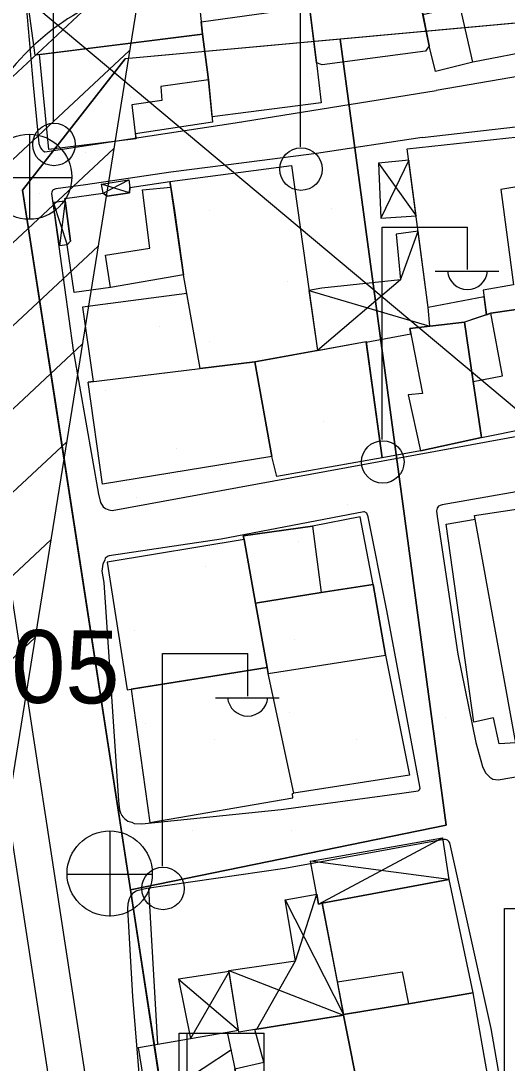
# Model space of a CAD drawing. Extents: x 417997 to 421451, y 4451742 to 4455216.
# Drawn here: x 419638.8 to 419678.7, y 4453498.5 to 4453584.3 of the extents above; entities that cross this region are included whole.
import ezdxf

# ---------------------------------------------------------------- set-up
doc = ezdxf.new("R2010")
doc.units = 0
for name, color, linetype in [('ADAKENARI', 7, 'Continuous'), ('B_Mesken', 7, 'Continuous'), ('B_Sundurma', 7, 'Continuous'), ('B_Teras', 7, 'Continuous'), ('Default', 7, 'Continuous'), ('KALDIRIM', 7, 'Continuous'), ('PL_AYA_PARK_DINLENME', 7, 'Continuous'), ('PL_KON_MEV_350', 7, 'Continuous'), ('S_Elektrik_Diregi', 7, 'Continuous'), ('S_Rogar_Kapagi', 7, 'Continuous'), ('S_Telefon_Diregi', 7, 'Continuous'), ('SN_3_DERECE_KAYNAK_KORUMA', 7, 'Continuous'), ('TA_ENH_KORUMA', 7, 'Continuous'), ('TA_ENH_TARAMA', 7, 'Continuous'), ('TR_ORTAYOGUNKONUT', 7, 'Continuous'), ('TR_PARKALANI', 7, 'Continuous'), ('Y_Yol_Kotu', 7, 'Continuous'), ('Yol_Kaldirim_kenari_bordurtasi', 7, 'Continuous'), ('Yol_Sose', 7, 'Continuous')]:
    doc.layers.add(name, color=color, linetype=linetype)

# ---------------------------------------------------------------- blocks, each defined once
blk = doc.blocks.new('POINT_DISPLAY')
at = {"layer": 'Default'}
blk.add_line((0, 0), (0, 0), dxfattribs=at)

msp = doc.modelspace()

# ---------------------------------------------------------------- linework, layer by layer
at = {"layer": 'ADAKENARI'}
for p, q in [((419800.26, 4453595.216), (419647.355, 4453581.207)), ((419800.26, 4453595.216), (419647.355, 4453581.207)), ((419638.916, 4453570.411), (419647.355, 4453581.207)), ((419638.916, 4453570.411), (419647.355, 4453581.207)), ((419647.773, 4453512.807), (419638.916, 4453570.411)), ((419647.773, 4453512.807), (419638.916, 4453570.411)), ((419647.773, 4453512.807), (419641.581, 4453553.079)), ((419647.773, 4453512.807), (419641.581, 4453553.079)), ((419664.451, 4453404.341), (419647.773, 4453512.807)), ((419664.451, 4453404.341), (419647.773, 4453512.807))]:
    msp.add_line(p, q, dxfattribs=at)
msp.add_lwpolyline([(419647.773, 4453512.807), (419673.746, 4453518.144), (419665.012, 4453582.825)], dxfattribs=at)
msp.add_lwpolyline([(419647.773, 4453512.807), (419673.746, 4453518.144), (419665.012, 4453582.825)], dxfattribs=at)
at = {"layer": 'B_Mesken'}
for points in [[(419670.362, 4453592.267), (419674.783, 4453592.999), (419679.301, 4453593.771), (419679.359, 4453593.458), (419679.505, 4453593.517), (419680.122, 4453589.744), (419680.571, 4453586.514), (419680.704, 4453585.803), (419681.314, 4453581.98), (419675.938, 4453580.93), (419672.85, 4453580.16), (419672.33, 4453582.268), (419671.826, 4453584.829)], [(419666.81, 4453591.656), (419670.362, 4453592.267), (419672.33, 4453582.268), (419672.023, 4453581.834), (419663.55, 4453580.712), (419663.08, 4453580.876), (419662.587, 4453584.863), (419662.285, 4453587.065), (419662.024, 4453590.861), (419662.871, 4453590.962), (419662.848, 4453591.197), (419664.34, 4453591.3)], [(419639.073, 4453587.952), (419647.083, 4453588.991), (419650.602, 4453589.451), (419653.021, 4453589.739), (419653.702, 4453583.249), (419639.934, 4453581.512)], [(419654.488, 4453576.441), (419654.208, 4453579.475), (419653.702, 4453583.249), (419653.597, 4453584.248), (419662.502, 4453585.482), (419663.08, 4453580.876), (419663.455, 4453577.58)], [(419654.208, 4453579.475), (419654.529, 4453576.002), (419648.182, 4453575.045), (419648.235, 4453574.622), (419641.065, 4453573.734), (419640.292, 4453581.557), (419653.702, 4453583.249)], [(419676.845, 4453561.609), (419672.266, 4453560.749), (419670.538, 4453573.815), (419680.677, 4453574.901), (419681.17, 4453570.955), (419681.518, 4453567.944), (419682.044, 4453563.394), (419682.322, 4453560.99), (419677.411, 4453560.267), (419677.042, 4453560.14)], [(419651.02, 4453571.119), (419661.024, 4453572.424), (419663.143, 4453557.202), (419657.992, 4453556.265), (419653.505, 4453555.722), (419652.139, 4453563.425), (419651.111, 4453570.657)], [(419646.133, 4453562.397), (419643.143, 4453561.982), (419642.584, 4453565.904), (419642.851, 4453566.203), (419642.391, 4453569.704), (419645.55, 4453570.143), (419645.863, 4453569.915), (419647.696, 4453570.184), (419647.733, 4453570.618), (419651.02, 4453571.119), (419651.111, 4453570.657), (419651.388, 4453568.714), (419652.139, 4453563.425)], [(419653.505, 4453555.722), (419652.411, 4453561.893), (419643.845, 4453560.765), (419644.713, 4453554.658), (419644.316, 4453554.609)], [(419676.638, 4453550.048), (419683.994, 4453551.513), (419682.814, 4453560.326), (419682.765, 4453561.063), (419682.322, 4453560.99), (419677.411, 4453560.267), (419677.042, 4453560.14), (419675.24, 4453559.522), (419675.94, 4453554.661)], [(419667.157, 4453557.881), (419670.832, 4453558.575), (419670.745, 4453559.015), (419675.24, 4453559.522), (419675.94, 4453554.661), (419676.638, 4453550.048), (419671.622, 4453548.953), (419668.469, 4453548.356)], [(419657.992, 4453556.265), (419667.15, 4453557.931), (419668.469, 4453548.356), (419659.804, 4453546.822), (419659.407, 4453548.487)], [(419644.316, 4453554.609), (419657.992, 4453556.265), (419659.407, 4453548.487), (419645.48, 4453546.207)], [(419673.728, 4453542.916), (419676.107, 4453543.333), (419676.053, 4453543.631), (419683.498, 4453544.76), (419685.783, 4453535.029), (419687.127, 4453528.981), (419687.537, 4453529.075), (419688.025, 4453526.911), (419688.442, 4453524.896), (419679.74, 4453523.368), (419679.461, 4453524.903), (419678.094, 4453524.833), (419677.62, 4453526.958), (419676.005, 4453526.619)], [(419667.739, 4453537.931), (419666.666, 4453543.507), (419662.732, 4453542.754), (419657.053, 4453541.935), (419657.132, 4453541.636), (419658.063, 4453536.418), (419663.452, 4453537.29)], [(419645.853, 4453539.78), (419647.513, 4453529.285), (419659.01, 4453531.112), (419657.132, 4453541.636)], [(419661.217, 4453520.774), (419659.088, 4453530.622), (419659.01, 4453531.112), (419658.063, 4453536.418), (419663.452, 4453537.29), (419667.739, 4453537.931), (419668.755, 4453532.139), (419670.72, 4453522.238)], [(419647.836, 4453529.336), (419649.385, 4453518.346), (419661.132, 4453520.395), (419661.108, 4453520.748), (419661.217, 4453520.774), (419659.088, 4453530.622), (419659.01, 4453531.112)], [(419675.921, 4453504.335), (419670.629, 4453503.418), (419665.284, 4453502.563), (419664.797, 4453505.228), (419663.53, 4453511.702), (419673.965, 4453513.66)], [(419675.921, 4453504.335), (419677.226, 4453496.987), (419677.773, 4453497.091), (419678.717, 4453492.327), (419667.52, 4453490.575), (419666.713, 4453495.336), (419665.299, 4453502.484), (419665.284, 4453502.563), (419670.629, 4453503.418)], [(419666.713, 4453495.336), (419667.52, 4453490.575), (419663.016, 4453489.836), (419658.296, 4453489.066), (419658.266, 4453489.298), (419656.366, 4453498.07), (419658.742, 4453498.618), (419658.013, 4453501.314), (419665.299, 4453502.484)], [(419658.266, 4453489.298), (419650.351, 4453487.939), (419648.44, 4453499.836), (419655.728, 4453501.097), (419656.385, 4453497.981)]]:
    msp.add_lwpolyline(points, close=True, dxfattribs=at)
at = {"layer": 'B_Sundurma'}
for p, q in [((419670.663, 4453572.865), (419668.351, 4453568.086)), ((419668.168, 4453572.614), (419671.268, 4453568.293)), ((419645.55, 4453570.143), (419647.644, 4453571.244)), ((419647.696, 4453570.184), (419645.408, 4453570.9)), ((419641.423, 4453569.416), (419642.584, 4453565.904)), ((419642.415, 4453569.526), (419641.948, 4453565.815)), ((419669.979, 4453563.025), (419671.436, 4453567.02)), ((419669.979, 4453563.025), (419663.143, 4453557.202)), ((419662.455, 4453562.146), (419672.399, 4453559.201)), ((419663.24, 4453511.619), (419673.433, 4453517.081)), ((419673.965, 4453513.66), (419662.592, 4453515.172)), ((419660.495, 4453511.988), (419665.284, 4453502.563)), ((419661.337, 4453506.974), (419663.089, 4453512.448)), ((419658.161, 4453501.338), (419661.337, 4453506.974)), ((419655.893, 4453506.084), (419652.722, 4453500.577)), ((419655.878, 4453506.18), (419665.299, 4453502.484)), ((419651.731, 4453505.469), (419656.662, 4453501.261))]:
    msp.add_line(p, q, dxfattribs=at)
for points in [[(419670.663, 4453572.865), (419668.168, 4453572.614), (419668.351, 4453568.086), (419671.268, 4453568.293)], [(419647.733, 4453570.618), (419647.696, 4453570.184), (419645.863, 4453569.915), (419645.55, 4453570.143), (419645.408, 4453570.9), (419647.644, 4453571.244)], [(419641.423, 4453569.416), (419642.415, 4453569.526), (419642.851, 4453566.203), (419642.584, 4453565.904), (419641.948, 4453565.815)], [(419671.436, 4453567.02), (419669.627, 4453566.79), (419669.979, 4453563.025), (419663.509, 4453562.344), (419662.455, 4453562.146), (419663.143, 4453557.202), (419667.15, 4453557.931), (419667.157, 4453557.881), (419670.832, 4453558.575), (419670.745, 4453559.015), (419672.399, 4453559.201), (419672.266, 4453560.749)], [(419673.965, 4453513.66), (419663.53, 4453511.702), (419663.24, 4453511.619), (419662.592, 4453515.172), (419673.433, 4453517.081)], [(419658.161, 4453501.338), (419656.687, 4453501.101), (419655.878, 4453506.18), (419661.337, 4453506.974), (419660.495, 4453511.988), (419663.089, 4453512.448), (419663.24, 4453511.619), (419663.53, 4453511.702), (419665.284, 4453502.563), (419665.299, 4453502.484)], [(419655.893, 4453506.084), (419651.731, 4453505.469), (419652.722, 4453500.577), (419655.728, 4453501.097), (419656.662, 4453501.261)]]:
    msp.add_lwpolyline(points, close=True, dxfattribs=at)
at = {"layer": 'B_Teras'}
for points in [[(419671.826, 4453584.829), (419670.362, 4453592.267), (419674.783, 4453592.999), (419679.301, 4453593.771), (419679.359, 4453593.458), (419679.505, 4453593.517), (419680.122, 4453589.744), (419680.571, 4453586.514), (419680.704, 4453585.803), (419681.314, 4453581.98), (419675.938, 4453580.93), (419674.879, 4453585.515)], [(419653.702, 4453583.249), (419654.208, 4453579.475), (419650.286, 4453578.936), (419650.366, 4453577.78), (419647.882, 4453577.42), (419648.235, 4453574.622), (419641.065, 4453573.734), (419640.292, 4453581.557)], [(419646.133, 4453562.397), (419645.723, 4453565.056), (419649.381, 4453565.616), (419648.773, 4453570.431), (419651.111, 4453570.657), (419652.139, 4453563.425)], [(419676.769, 4453562.182), (419677.042, 4453560.14), (419677.411, 4453560.267), (419682.322, 4453560.99), (419681.17, 4453570.955), (419678.234, 4453570.462), (419679.266, 4453562.598)], [(419675.24, 4453559.522), (419675.94, 4453554.661), (419678.356, 4453555.131), (419677.411, 4453560.267)], [(419675.24, 4453559.522), (419670.745, 4453559.015), (419671.797, 4453553.665), (419670.619, 4453553.566), (419671.622, 4453548.953), (419676.638, 4453550.048), (419675.94, 4453554.661)], [(419688.442, 4453524.896), (419679.74, 4453523.368), (419676.053, 4453543.631), (419683.498, 4453544.76), (419685.783, 4453535.029), (419687.127, 4453528.981), (419687.537, 4453529.075), (419688.025, 4453526.911)], [(419657.132, 4453541.636), (419657.053, 4453541.935), (419662.732, 4453542.754), (419663.452, 4453537.29), (419658.063, 4453536.418)], [(419659.01, 4453531.112), (419659.088, 4453530.622), (419668.755, 4453532.139), (419667.739, 4453537.931), (419663.452, 4453537.29), (419658.063, 4453536.418)], [(419665.284, 4453502.563), (419664.797, 4453505.228), (419670.128, 4453506.06), (419670.629, 4453503.418)], [(419658.013, 4453501.314), (419665.299, 4453502.484), (419666.713, 4453495.336), (419662.155, 4453494.537), (419663.016, 4453489.836), (419658.296, 4453489.066), (419658.266, 4453489.298), (419656.366, 4453498.07), (419658.742, 4453498.618)]]:
    msp.add_lwpolyline(points, close=True, dxfattribs=at)
at = {"layer": 'KALDIRIM'}
for p, q in [((419630.362, 4453566.82), (419646.181, 4453463.938)), ((419630.362, 4453566.82), (419646.181, 4453463.938)), ((419633.728, 4453564.672), (419658.547, 4453403.258)), ((419633.728, 4453564.672), (419658.547, 4453403.258))]:
    msp.add_line(p, q, dxfattribs=at)
msp.add_arc((419653.496, 4453567.711), 20, 95.23479, 188.74131, dxfattribs=at)
msp.add_arc((419653.496, 4453567.711), 20, 95.23479, 188.74131, dxfattribs=at)
at = {"layer": 'PL_AYA_PARK_DINLENME'}
msp.add_lwpolyline([(419665.012, 4453582.825), (419647.355, 4453581.207), (419638.916, 4453570.411), (419641.581, 4453553.079), (419647.773, 4453512.807), (419673.746, 4453518.144), (419665.012, 4453582.825)], dxfattribs=at)
msp.add_lwpolyline([(419665.012, 4453582.825), (419647.355, 4453581.207), (419638.916, 4453570.411), (419641.581, 4453553.079), (419647.773, 4453512.807), (419673.746, 4453518.144), (419665.012, 4453582.825)], dxfattribs=at)
at = {"layer": 'PL_KON_MEV_350'}
for points in [[(419792.929, 4453403.24), (419789.085, 4453420.499), (419823.797, 4453422.288), (419821.364, 4453490.275), (419811.477, 4453584.171), (419811.266, 4453586.184), (419800.26, 4453595.216), (419665.012, 4453582.825)], [(419792.929, 4453403.24), (419789.085, 4453420.499), (419823.797, 4453422.288), (419821.364, 4453490.275), (419811.477, 4453584.171), (419811.266, 4453586.184), (419800.26, 4453595.216), (419665.012, 4453582.825)], [(419665.012, 4453582.825), (419673.746, 4453518.144), (419647.773, 4453512.807), (419664.451, 4453404.341), (419678.69, 4453337.652), (419688.378, 4453334.372), (419743.12, 4453381.19)], [(419665.012, 4453582.825), (419673.746, 4453518.144), (419647.773, 4453512.807), (419664.451, 4453404.341), (419678.69, 4453337.652), (419688.378, 4453334.372), (419743.12, 4453381.19)]]:
    msp.add_lwpolyline(points, dxfattribs=at)
at = {"layer": 'S_Elektrik_Diregi'}
for p, q in [((419641.457, 4453575.994), (419641.457, 4453593.494)), ((419661.763, 4453573.967), (419661.763, 4453591.467)), ((419668.484, 4453549.865), (419668.484, 4453567.365)), ((419668.484, 4453567.365), (419675.484, 4453567.365)), ((419675.484, 4453563.865), (419675.484, 4453567.365)), ((419672.824, 4453563.725), (419678.074, 4453563.725)), ((419650.422, 4453514.759), (419650.422, 4453532.259)), ((419650.422, 4453532.259), (419657.422, 4453532.259)), ((419657.422, 4453528.759), (419657.422, 4453532.259)), ((419654.762, 4453528.619), (419660.012, 4453528.619)), ((419678.54, 4453493.775), (419678.54, 4453511.275)), ((419678.54, 4453511.275), (419685.54, 4453511.275)), ((419651.778, 4453483.506), (419651.778, 4453501.006)), ((419651.778, 4453501.006), (419658.778, 4453501.006)), ((419658.778, 4453497.506), (419658.778, 4453501.006))]:
    msp.add_line(p, q, dxfattribs=at)
for centre in [(419641.493, 4453574.159), (419661.799, 4453572.132), (419668.52, 4453548.03), (419650.458, 4453512.924)]:
    msp.add_circle(centre, 1.75, dxfattribs=at)
for centre in [(419675.485, 4453563.878), (419657.422, 4453528.772)]:
    msp.add_arc(centre, 1.658, 184.83843, 355.14641, dxfattribs=at)
at = {"layer": 'S_Rogar_Kapagi'}
for p, q in [((419639.503, 4453567.972), (419639.503, 4453574.972)), ((419635.933, 4453571.437), (419642.933, 4453571.437)), ((419646.126, 4453510.626), (419646.126, 4453517.626)), ((419642.556, 4453514.091), (419649.556, 4453514.091))]:
    msp.add_line(p, q, dxfattribs=at)
for centre in [(419639.45, 4453571.501), (419646.073, 4453514.155)]:
    msp.add_circle(centre, 3.5, dxfattribs=at)
at = {"layer": 'S_Telefon_Diregi'}
for p, q in [((419652.451, 4453483.506), (419652.451, 4453501.006)), ((419649.336, 4453495.231), (419656.091, 4453499.676))]:
    msp.add_line(p, q, dxfattribs=at)
at = {"layer": 'SN_3_DERECE_KAYNAK_KORUMA'}
msp.add_line((419772.919, 4453473.957), (419554.682, 4453657.097), dxfattribs=at)
msp.add_line((419772.919, 4453473.957), (419554.682, 4453657.097), dxfattribs=at)
at = {"layer": 'TA_ENH_KORUMA'}
msp.add_lwpolyline([(419883.153, 4455014.021), (419853.647, 4454860.459), (419502.143, 4452678.088), (419329.549, 4452597.37), (419356.508, 4452581.013), (419704.218, 4452669.124), (420099.383, 4452766.582), (420601.013, 4452886.916), (421244.438, 4452891.737)], dxfattribs=at)
msp.add_lwpolyline([(419883.153, 4455014.021), (419853.647, 4454860.459), (419502.143, 4452678.088), (419329.549, 4452597.37), (419356.508, 4452581.013), (419704.218, 4452669.124), (420099.383, 4452766.582), (420601.013, 4452886.916), (421244.438, 4452891.737)], dxfattribs=at)
at = {"layer": 'TA_ENH_TARAMA'}
for p, q in [((419601.309, 4453545.374), (419649.009, 4453589.952)), ((419601.309, 4453545.374), (419649.009, 4453589.952)), ((419600.012, 4453537.317), (419647.711, 4453581.895)), ((419600.012, 4453537.317), (419647.711, 4453581.895)), ((419598.714, 4453529.26), (419646.413, 4453573.838)), ((419598.714, 4453529.26), (419646.413, 4453573.838)), ((419597.416, 4453521.203), (419645.116, 4453565.781)), ((419597.416, 4453521.203), (419645.116, 4453565.781)), ((419596.118, 4453513.145), (419643.818, 4453557.724)), ((419596.118, 4453513.145), (419643.818, 4453557.724)), ((419594.821, 4453505.088), (419642.52, 4453549.667)), ((419594.821, 4453505.088), (419642.52, 4453549.667)), ((419593.523, 4453497.031), (419641.223, 4453541.61)), ((419593.523, 4453497.031), (419641.223, 4453541.61)), ((419592.225, 4453488.974), (419639.925, 4453533.552)), ((419592.225, 4453488.974), (419639.925, 4453533.552))]:
    msp.add_line(p, q, dxfattribs=at)
at = {"layer": 'TR_ORTAYOGUNKONUT'}
msp.add_lwpolyline([(419800.26, 4453595.216), (419665.012, 4453582.825), (419673.746, 4453518.144), (419647.773, 4453512.807), (419664.451, 4453404.341), (419678.69, 4453337.652), (419688.378, 4453334.372), (419743.12, 4453381.19)], dxfattribs=at)
msp.add_lwpolyline([(419800.26, 4453595.216), (419665.012, 4453582.825), (419673.746, 4453518.144), (419647.773, 4453512.807), (419664.451, 4453404.341), (419678.69, 4453337.652), (419688.378, 4453334.372), (419743.12, 4453381.19)], dxfattribs=at)
at = {"layer": 'Yol_Kaldirim_kenari_bordurtasi'}
msp.add_lwpolyline([(419649.26, 4453512.929), (419649.994, 4453500.105)], dxfattribs=at)
at = {"layer": 'Yol_Sose'}
for points in [[(419677.543, 4453607.181), (419659.127, 4453604.527), (419644.386, 4453602.64), (419638.252, 4453601.655), (419638.047, 4453601.588), (419637.957, 4453601.535), (419637.845, 4453601.439), (419637.769, 4453601.335), (419637.686, 4453601.145), (419637.637, 4453600.856), (419638.539, 4453593.062), (419639.781, 4453579.038), (419640.26, 4453574.252), (419640.325, 4453574.028), (419640.392, 4453573.881), (419640.501, 4453573.758), (419640.555, 4453573.69), (419640.618, 4453573.63), (419640.735, 4453573.553), (419656.401, 4453575.937), (419672.916, 4453578.609)], [(419693.149, 4453582.098), (419672.916, 4453578.609)], [(419671.762, 4453574.739), (419693.097, 4453577.167)], [(419671.762, 4453574.739), (419663.072, 4453573.43), (419655.63, 4453572.461), (419651.102, 4453571.871), (419644.085, 4453570.825), (419641.636, 4453570.505), (419641.435, 4453570.433), (419641.376, 4453570.369), (419641.31, 4453570.228), (419641.302, 4453570.114), (419643.076, 4453557.239), (419645.14, 4453545.374), (419645.316, 4453544.698), (419645.543, 4453544.329), (419645.734, 4453544.204), (419646.013, 4453544.101), (419646.271, 4453544.022), (419683.171, 4453550.809)], [(419683.071, 4453546.209), (419673.406, 4453544.492), (419673.23, 4453544.455), (419673.117, 4453544.395), (419672.981, 4453544.231), (419672.945, 4453543.997), (419672.983, 4453543.527), (419674.698, 4453532.22), (419676.181, 4453524.943), (419676.714, 4453522.965), (419676.966, 4453522.443), (419677.315, 4453522.073), (419677.581, 4453521.925), (419678.01, 4453521.874), (419689.703, 4453523.878)], [(419648.719, 4453518.236), (419660.178, 4453519.411), (419670.098, 4453520.778), (419671.431, 4453520.967), (419671.493, 4453521.004), (419671.528, 4453521.038), (419671.593, 4453521.175), (419668.818, 4453535.945), (419667.334, 4453543.499), (419667.221, 4453543.804), (419667.007, 4453543.921), (419666.961, 4453543.919), (419655.234, 4453541.685)], [(419655.234, 4453541.685), (419646.036, 4453540.298), (419645.948, 4453540.282), (419645.713, 4453540.112), (419645.697, 4453540.081), (419645.67, 4453539.964)], [(419645.67, 4453539.964), (419645.502, 4453539.611), (419645.44, 4453539.031), (419645.584, 4453538.107), (419646.806, 4453520.131), (419646.87, 4453519.405), (419646.95, 4453519.148), (419647.083, 4453518.923), (419647.154, 4453518.831), (419647.284, 4453518.694), (419647.568, 4453518.476), (419647.883, 4453518.376), (419648.085, 4453518.278), (419648.719, 4453518.236)], [(419679.057, 4453492.121), (419677.428, 4453501.386), (419674.025, 4453516.673), (419673.952, 4453516.788), (419673.832, 4453516.888), (419673.687, 4453516.944), (419673.529, 4453516.96), (419660.475, 4453514.563), (419649.116, 4453512.908), (419648.308, 4453512.73), (419648.185, 4453512.666), (419647.926, 4453512.48), (419647.743, 4453512.224), (419647.667, 4453512.057), (419647.564, 4453511.654), (419647.532, 4453511.236), (419647.951, 4453504.041), (419649.272, 4453488.067), (419649.503, 4453485.778), (419649.54, 4453485.729), (419649.612, 4453485.596), (419649.752, 4453485.522), (419650.002, 4453485.476)]]:
    msp.add_lwpolyline(points, dxfattribs=at)

# ---------------------------------------------------------------- block references
at = {"layer": 'TR_PARKALANI', "xscale": 0.1, "yscale": 0.10000000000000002}
for p in [(419653.8, 4453580.273), (419653.8, 4453580.273), (419662.633, 4453579.974), (419662.633, 4453579.974), (419647.812, 4453578.028), (419647.812, 4453578.028), (419650.507, 4453575.782), (419650.507, 4453575.782), (419656.944, 4453575.932), (419656.944, 4453575.932), (419644.069, 4453573.537), (419644.069, 4453573.537), (419660.836, 4453572.938), (419660.836, 4453572.938), (419647.962, 4453570.393), (419647.962, 4453570.393), (419640.327, 4453570.094), (419640.327, 4453570.094), (419654.249, 4453568.746), (419654.249, 4453568.746), (419664.279, 4453568.896), (419664.279, 4453568.896), (419648.111, 4453565.453), (419648.111, 4453565.453), (419643.171, 4453563.357), (419643.171, 4453563.357), (419660.687, 4453562.908), (419660.687, 4453562.908), (419650.207, 4453559.165), (419650.207, 4453559.165), (419654.249, 4453557.968), (419654.249, 4453557.968), (419665.028, 4453558.117), (419665.028, 4453558.117), (419658.591, 4453555.872), (419658.591, 4453555.872), (419645.716, 4453553.926), (419645.716, 4453553.926), (419663.681, 4453551.381), (419663.681, 4453551.381), (419651.555, 4453549.135), (419651.555, 4453549.135), (419659.339, 4453548.536), (419659.339, 4453548.536), (419648.261, 4453545.093), (419648.261, 4453545.093), (419665.627, 4453544.494), (419665.627, 4453544.494), (419661.585, 4453541.5), (419661.585, 4453541.5), (419653.95, 4453539.404), (419653.95, 4453539.404), (419668.92, 4453537.907), (419668.92, 4453537.907), (419648.111, 4453534.165), (419648.111, 4453534.165), (419661.285, 4453533.416), (419661.285, 4453533.416), (419652.752, 4453530.123), (419652.752, 4453530.123), (419660.836, 4453527.428), (419660.836, 4453527.428), (419649.01, 4453526.53), (419649.01, 4453526.53), (419673.711, 4453526.979), (419673.711, 4453526.979), (419654.698, 4453525.182), (419654.698, 4453525.182), (419666.375, 4453525.182), (419666.375, 4453525.182), (419670.717, 4453520.991), (419670.717, 4453520.991), (419649.159, 4453519.194), (419649.159, 4453519.194), (419652.902, 4453517.697), (419652.902, 4453517.697), (419660.986, 4453517.697), (419660.986, 4453517.697)]:
    msp.add_blockref('POINT_DISPLAY', p, dxfattribs=at)

# ---------------------------------------------------------------- texts
at = {"layer": 'Y_Yol_Kotu'}
msp.add_text('103.05 ', height=6, rotation=359.53575, dxfattribs=at).set_placement((419622.336, 4453528.339))

doc.saveas('drawing.dxf')
